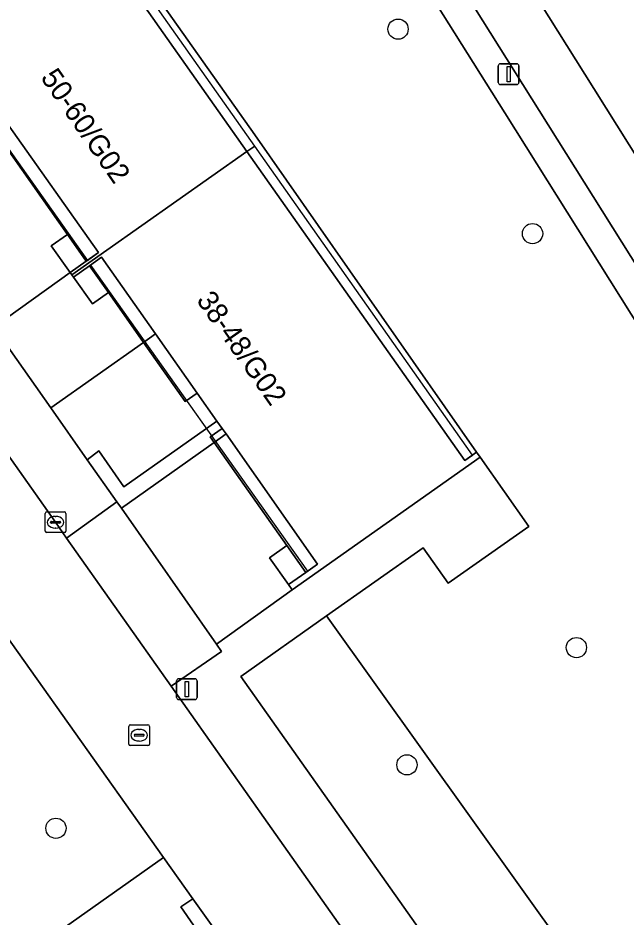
# Model space of a CAD drawing. Extents: x 159352 to 160617, y 385888 to 387323.
# Drawn here: x 160137.41 to 160166.75, y 387087.87 to 387131.25 of the extents above; entities that cross this region are included whole.
import ezdxf

# ---------------------------------------------------------------- set-up
doc = ezdxf.new("R2010")
doc.units = 0
for name, color, linetype in [('IMGEO_Berm_groen', 7, 'Continuous'), ('IMGEO_Boom', 7, 'Continuous'), ('IMGEO_Fietspad_gesloten', 7, 'Continuous'), ('IMGEO_Grasland_overig', 7, 'Continuous'), ('IMGEO_Groenvoorziening', 7, 'Continuous'), ('IMGEO_Kolk', 7, 'Continuous'), ('IMGEO_Lichtmast', 7, 'Continuous'), ('IMGEO_Pand', 7, 'Continuous'), ('IMGEO_Pand_nummerreeks', 7, 'Continuous'), ('IMGEO_Pand_overbouw', 7, 'Continuous'), ('IMGEO_Parkeervlak_open', 7, 'Continuous'), ('IMGEO_Rijbaan_lokaal_open', 7, 'Continuous'), ('IMGEO_Rioolput', 7, 'Continuous'), ('IMGEO_Voetpad_open', 7, 'Continuous')]:
    doc.layers.add(name, color=color, linetype=linetype)

msp = doc.modelspace()

# ---------------------------------------------------------------- linework, layer by layer
at = {"layer": 'IMGEO_Berm_groen'}
msp.add_lwpolyline([(160061.354, 387292.644), (160063.17, 387289.774), (160066.811, 387283.933), (160066.963, 387283.69), (160076.235, 387268.952), (160076.381, 387268.72), (160087.304, 387251.405), (160092.639, 387242.947), (160097.876, 387234.64), (160105.041, 387223.274), (160114.358, 387208.818), (160165.191, 387127.841), (160170.83, 387118.868), (160182.845, 387099.748), (160203.016, 387067.649), (160214.358, 387049.6), (160225.591, 387031.723), (160236.977, 387013.604), (160245.966, 386999.301), (160263.313, 386971.696), (160298.755, 386915.152)], dxfattribs=at)
at = {"layer": 'IMGEO_Boom'}
for centre in [(160155.75, 387130.712), (160162.239, 387120.845), (160164.355, 387100.871), (160156.181, 387095.213), (160139.243, 387092.153)]:
    msp.add_circle(centre, 0.489, dxfattribs=at)
at = {"layer": 'IMGEO_Fietspad_gesloten'}
for points in [[(160298.755, 386915.152), (160263.313, 386971.696), (160245.966, 386999.301), (160236.977, 387013.604), (160225.591, 387031.723), (160214.358, 387049.6), (160203.016, 387067.649), (160182.845, 387099.748), (160170.83, 387118.868), (160165.191, 387127.841), (160114.358, 387208.818), (160105.041, 387223.274), (160097.876, 387234.64), (160092.639, 387242.947), (160087.304, 387251.405), (160076.381, 387268.72), (160076.235, 387268.952), (160066.963, 387283.69), (160066.811, 387283.933), (160063.17, 387289.774), (160061.354, 387292.644), (160059.591, 387295.491), (160055.426, 387293.381)], [(160059.646, 387289.834), (160059.735, 387289.888), (160073.984, 387267.224), (160090.197, 387241.473), (160102.688, 387221.699), (160111.944, 387207.355), (160162.997, 387126.094), (160168.72, 387116.98), (160180.729, 387097.854), (160243.818, 386997.378), (160260.746, 386970.418), (160299.01, 386909.452)]]:
    msp.add_lwpolyline(points, dxfattribs=at)
at = {"layer": 'IMGEO_Grasland_overig'}
msp.add_lwpolyline([(160160.526, 387067.979), (160160.395, 387068.183), (160160.26, 387068.361), (160147.973, 387085.772), (160145.847, 387088.754), (160145.271, 387088.357), (160147.745, 387084.77), (160155.335, 387073.94), (160150.155, 387070.295), (160150.663, 387069.556), (160148.243, 387067.841), (160146.573, 387066.667), (160146.049, 387067.384), (160142.307, 387064.752), (160146.447, 387058.919), (160135.614, 387051.291), (160139.288, 387046.139)], dxfattribs=at)
at = {"layer": 'IMGEO_Groenvoorziening'}
for points in [[(160122.428, 387175.996), (160108.833, 387166.419), (160119.179, 387151.703), (160122.737, 387154.222), (160121.51, 387155.932), (160125.434, 387158.692), (160127.774, 387155.373), (160127.947, 387155.128), (160148.834, 387125.608), (160159.538, 387110.302), (160159.711, 387110.057), (160162.066, 387106.717), (160158.175, 387103.98), (160156.964, 387105.693), (160152.299, 387102.397), (160177.924, 387066.566), (160192.245, 387076.712), (160160.899, 387126.68), (160127.555, 387179.648)], [(160138.994, 387112.433), (160143.465, 387115.6), (160141.772, 387118.002), (160141.009, 387117.459), (160140.093, 387118.746), (160140.011, 387118.855), (160139.929, 387118.964), (160136.257, 387116.35), (160136.625, 387115.8)], [(160142.187, 387107.908), (160142.413, 387107.594), (160146.873, 387110.768), (160146.685, 387111.034), (160147.263, 387111.442), (160147.013, 387111.797), (160142.52, 387108.629), (160141.313, 387110.361), (160140.748, 387109.939)]]:
    msp.add_lwpolyline(points, close=True, dxfattribs=at)
for points in [[(160111.259, 387127.68), (160111.027, 387127.528), (160095.844, 387116.831), (160088.372, 387111.605), (160090.369, 387108.778), (160090.541, 387108.532), (160131.066, 387051.05), (160143.067, 387059.509), (160128.801, 387079.691), (160144.435, 387090.75), (160133.721, 387105.827)], [(160172.633, 387069.147), (160173.752, 387069.981), (160176.761, 387065.894), (160177.127, 387066.154), (160177.199, 387066.053), (160177.924, 387066.566), (160152.299, 387102.397), (160148.162, 387099.475), (160170.248, 387068.22)]]:
    msp.add_lwpolyline(points, dxfattribs=at)
at = {"layer": 'IMGEO_Kolk'}
for p, q in [((160138.724, 387106.494), (160138.724, 387107.346)), ((160138.799, 387107.42), (160139.651, 387107.42)), ((160139.212, 387107.2), (160139.237, 387107.2)), ((160139.725, 387107.346), (160139.725, 387106.494)), ((160138.983, 387106.914), (160138.983, 387106.926)), ((160139.421, 387106.877), (160139.023, 387106.877)), ((160139.026, 387106.963), (160139.424, 387106.963)), ((160139.467, 387106.926), (160139.467, 387106.914)), ((160139.651, 387106.42), (160138.799, 387106.42)), ((160139.235, 387106.64), (160139.21, 387106.64))]:
    msp.add_line(p, q, dxfattribs=at)
for points in [[(160138.724, 387106.494), (160138.724, 387107.346)], [(160138.799, 387107.42), (160139.651, 387107.42)], [(160139.725, 387107.346), (160139.725, 387106.494)], [(160139.651, 387106.42), (160138.799, 387106.42)]]:
    msp.add_lwpolyline(points, dxfattribs=at)
for centre, radius, start, end in [((160138.801, 387107.344), 0.0765, 91.552, 178.448), ((160138.801, 387107.344), 0.0765, 91.552, 178.448), ((160139.649, 387107.344), 0.0765, 1.552, 88.448), ((160139.649, 387107.344), 0.0765, 1.552, 88.448), ((160139.023, 387106.923), 0.0403, 85.8775, 175.7526), ((160139.02, 387106.913), 0.0366, 178.938, 274.7102), ((160139.424, 387106.92), 0.043, 264.8664, 352.4533), ((160139.428, 387106.925), 0.0386, 1.7309, 96.639), ((160138.801, 387106.496), 0.0765, 181.552, 268.448), ((160138.801, 387106.496), 0.0765, 181.552, 268.448), ((160139.649, 387106.496), 0.0765, 271.552, 358.448), ((160139.649, 387106.496), 0.0765, 271.552, 358.448)]:
    msp.add_arc(centre, radius, start, end, dxfattribs=at)
for centre, major_axis, ratio, start_param, end_param in [((160139.211, 387106.92), (-0.387, 0.002), 0.722429, 4.712389, 7.853982), ((160139.236, 387106.92), (-0.39, 0.002), 0.717154, 1.570796, 4.712389)]:
    msp.add_ellipse(centre, major_axis=major_axis, ratio=ratio, start_param=start_param, end_param=end_param, dxfattribs=at)
at = {"layer": 'IMGEO_Lichtmast'}
for p, q in [((160160.588, 387128.139), (160160.588, 387128.939)), ((160160.588, 387128.939), (160160.588, 387128.139)), ((160160.688, 387129.039), (160161.478, 387129.039)), ((160161.478, 387129.039), (160160.688, 387129.039)), ((160161.578, 387128.939), (160161.578, 387128.139)), ((160161.578, 387128.139), (160161.578, 387128.939)), ((160161.478, 387128.039), (160160.688, 387128.039)), ((160160.688, 387128.039), (160161.478, 387128.039)), ((160145.065, 387098.464), (160145.065, 387099.264)), ((160145.065, 387099.264), (160145.065, 387098.464)), ((160145.165, 387099.364), (160145.955, 387099.364)), ((160145.955, 387099.364), (160145.165, 387099.364)), ((160146.055, 387099.264), (160146.055, 387098.464)), ((160146.055, 387098.464), (160146.055, 387099.264)), ((160145.955, 387098.364), (160145.165, 387098.364)), ((160145.165, 387098.364), (160145.955, 387098.364))]:
    msp.add_line(p, q, dxfattribs=at)
for points in [[(160161.008, 387128.914), (160161.158, 387128.914), (160161.158, 387128.164), (160161.008, 387128.164), (160161.008, 387128.914)], [(160145.485, 387099.239), (160145.635, 387099.239), (160145.635, 387098.489), (160145.485, 387098.489), (160145.485, 387099.239)]]:
    msp.add_lwpolyline(points, dxfattribs=at)
for centre, start, end in [((160160.688, 387128.939), 90, 180), ((160160.688, 387128.939), 90, 180), ((160161.478, 387128.939), 0, 90), ((160161.478, 387128.939), 360, 90), ((160160.688, 387128.139), 180, 270), ((160160.688, 387128.139), 180, 270), ((160161.478, 387128.139), 270, 0), ((160161.478, 387128.139), 270, 0), ((160145.165, 387099.264), 90, 180), ((160145.165, 387099.264), 90, 180), ((160145.955, 387099.264), 0, 90), ((160145.955, 387099.264), 360, 90), ((160145.165, 387098.464), 180, 270), ((160145.165, 387098.464), 180, 270), ((160145.955, 387098.464), 270, 0), ((160145.955, 387098.464), 270, 0)]:
    msp.add_arc(centre, 0.1, start, end, dxfattribs=at)
at = {"layer": 'IMGEO_Pand'}
for points in [[(160129.537, 387133.698), (160130.325, 387134.236), (160130.911, 387134.637), (160133.512, 387130.956), (160135.521, 387128.111), (160136.477, 387126.759), (160136.684, 387126.465), (160136.907, 387126.151), (160141.3, 387119.932), (160140.706, 387119.513), (160139.929, 387118.964), (160140.011, 387118.855), (160148.458, 387124.808), (160137.915, 387139.769), (160129.457, 387133.809)], [(160150.636, 387103.655), (160159.711, 387110.057), (160159.538, 387110.302), (160158.966, 387109.898), (160148.458, 387124.808), (160140.011, 387118.855), (160140.093, 387118.746), (160140.862, 387119.292), (160141.447, 387119.707), (160144.047, 387116.012), (160146.057, 387113.155), (160147.013, 387111.797), (160147.263, 387111.442), (160147.449, 387111.178), (160151.868, 387104.898), (160151.295, 387104.496), (160150.461, 387103.911)]]:
    msp.add_lwpolyline(points, close=True, dxfattribs=at)
at = {"layer": 'IMGEO_Pand_overbouw'}
for points in [[(160138.289, 387140.033), (160137.915, 387139.769), (160148.458, 387124.808), (160148.833, 387125.072)], [(160130.911, 387134.637), (160130.353, 387134.255), (160140.76, 387119.551), (160141.3, 387119.932), (160136.907, 387126.151), (160136.684, 387126.465), (160136.477, 387126.759), (160135.521, 387128.111), (160133.512, 387130.956)], [(160148.833, 387125.072), (160148.458, 387124.808), (160158.966, 387109.898), (160159.341, 387110.163)], [(160141.447, 387119.707), (160140.916, 387119.331), (160151.376, 387104.553), (160151.868, 387104.898), (160147.449, 387111.178), (160147.263, 387111.442), (160147.013, 387111.797), (160146.057, 387113.155), (160144.047, 387116.012)]]:
    msp.add_lwpolyline(points, close=True, dxfattribs=at)
at = {"layer": 'IMGEO_Parkeervlak_open'}
for points in [[(160136.257, 387116.35), (160139.929, 387118.964), (160139.013, 387120.251), (160139.794, 387120.807), (160136.322, 387125.73), (160131.895, 387122.547)], [(160146.993, 387101.04), (160150.636, 387103.655), (160150.461, 387103.911), (160149.545, 387105.198), (160150.381, 387105.792), (160146.873, 387110.768), (160142.413, 387107.594)]]:
    msp.add_lwpolyline(points, close=True, dxfattribs=at)
at = {"layer": 'IMGEO_Rijbaan_lokaal_open'}
for points in [[(160126.452, 387124.979), (160123.708, 387128.859), (160123.517, 387129.13), (160119.384, 387126.213), (160120.848, 387124.139), (160132.427, 387107.624), (160133.27, 387106.46), (160133.391, 387106.292), (160133.721, 387105.827), (160144.435, 387090.75), (160145.847, 387088.754), (160147.973, 387085.772), (160160.26, 387068.361), (160160.395, 387068.183), (160160.526, 387067.979)], [(160164.661, 387070.836), (160164.514, 387071.066), (160153.244, 387087.045), (160144.795, 387099.004), (160139.758, 387106.144), (160139.223, 387106.919), (160134.189, 387114.032), (160129.295, 387120.968), (160126.452, 387124.979)]]:
    msp.add_lwpolyline(points, dxfattribs=at)
at = {"layer": 'IMGEO_Rioolput'}
for p, q in [((160142.755, 387096.218), (160142.755, 387097.07)), ((160142.83, 387097.144), (160143.682, 387097.144)), ((160143.243, 387096.924), (160143.268, 387096.924)), ((160143.756, 387097.07), (160143.756, 387096.218)), ((160143.014, 387096.638), (160143.014, 387096.65)), ((160143.452, 387096.601), (160143.054, 387096.601)), ((160143.057, 387096.687), (160143.455, 387096.687)), ((160143.266, 387096.364), (160143.241, 387096.364)), ((160143.498, 387096.65), (160143.498, 387096.638)), ((160143.682, 387096.144), (160142.83, 387096.144))]:
    msp.add_line(p, q, dxfattribs=at)
for points in [[(160142.755, 387096.218), (160142.755, 387097.07)], [(160142.83, 387097.144), (160143.682, 387097.144)], [(160143.756, 387097.07), (160143.756, 387096.218)], [(160143.682, 387096.144), (160142.83, 387096.144)]]:
    msp.add_lwpolyline(points, dxfattribs=at)
for centre, radius, start, end in [((160142.832, 387097.068), 0.0765, 91.552, 178.448), ((160142.832, 387097.068), 0.0765, 91.552, 178.448), ((160143.68, 387097.068), 0.0765, 1.552, 88.448), ((160143.68, 387097.068), 0.0765, 1.552, 88.448), ((160143.054, 387096.647), 0.0403, 85.8775, 175.7526), ((160143.051, 387096.637), 0.0366, 178.938, 274.7102), ((160143.455, 387096.644), 0.043, 264.8664, 352.4533), ((160143.459, 387096.649), 0.0386, 1.7309, 96.639), ((160142.832, 387096.22), 0.0765, 181.552, 268.448), ((160142.832, 387096.22), 0.0765, 181.552, 268.448), ((160143.68, 387096.22), 0.0765, 271.552, 358.448), ((160143.68, 387096.22), 0.0765, 271.552, 358.448)]:
    msp.add_arc(centre, radius, start, end, dxfattribs=at)
for centre, major_axis, ratio, start_param, end_param in [((160143.242, 387096.644), (-0.387, 0.002), 0.722429, 4.712389, 7.853982), ((160143.267, 387096.644), (-0.39, 0.002), 0.717154, 1.570796, 4.712389)]:
    msp.add_ellipse(centre, major_axis=major_axis, ratio=ratio, start_param=start_param, end_param=end_param, dxfattribs=at)
at = {"layer": 'IMGEO_Voetpad_open'}
for points in [[(160057.894, 387289.963), (160058.703, 387288.677), (160062.079, 387283.309), (160062.419, 387282.768), (160066.736, 387275.904), (160072.457, 387266.807), (160088.294, 387241.649), (160088.399, 387241.482), (160088.925, 387240.647), (160089.06, 387240.434), (160089.173, 387240.254), (160101.435, 387220.835), (160110.658, 387206.565), (160125.952, 387182.217), (160127.555, 387179.648), (160160.899, 387126.68), (160192.245, 387076.712)], [(160260.746, 386970.418), (160243.818, 386997.378), (160180.729, 387097.854), (160168.72, 387116.98), (160162.997, 387126.094), (160111.944, 387207.355), (160102.688, 387221.699), (160090.197, 387241.473), (160073.984, 387267.224), (160059.735, 387289.888), (160059.646, 387289.834)], [(160170.248, 387068.22), (160148.162, 387099.475), (160152.299, 387102.397), (160156.964, 387105.693), (160158.175, 387103.98), (160162.066, 387106.717), (160159.711, 387110.057), (160150.636, 387103.655), (160146.993, 387101.04), (160147.233, 387100.689), (160144.795, 387099.004), (160153.244, 387087.045), (160164.514, 387071.066), (160164.661, 387070.836)], [(160147.745, 387084.77), (160145.271, 387088.357), (160145.847, 387088.754), (160144.435, 387090.75), (160128.801, 387079.691)]]:
    msp.add_lwpolyline(points, dxfattribs=at)
for points in [[(160148.458, 387124.808), (160158.966, 387109.898), (160159.538, 387110.302), (160148.834, 387125.608), (160127.947, 387155.128), (160127.376, 387154.723), (160137.915, 387139.769)], [(160139.794, 387120.807), (160140.706, 387119.513), (160141.3, 387119.932), (160136.907, 387126.151), (160136.322, 387125.73)], [(160139.013, 387120.251), (160139.929, 387118.964), (160140.706, 387119.513), (160139.794, 387120.807)], [(160141.772, 387118.002), (160143.465, 387115.6), (160144.047, 387116.012), (160141.447, 387119.707), (160140.862, 387119.292)], [(160141.772, 387118.002), (160140.862, 387119.292), (160140.093, 387118.746), (160141.009, 387117.459)], [(160145.477, 387112.746), (160146.057, 387113.155), (160144.047, 387116.012), (160143.465, 387115.6)], [(160138.994, 387112.433), (160136.625, 387115.8), (160134.189, 387114.032), (160139.223, 387106.919), (160139.758, 387106.144), (160142.187, 387107.908), (160140.748, 387109.939)], [(160140.748, 387109.939), (160141.313, 387110.361), (160142.52, 387108.629), (160147.013, 387111.797), (160146.057, 387113.155), (160145.477, 387112.746), (160143.465, 387115.6), (160138.994, 387112.433)], [(160146.873, 387110.768), (160147.449, 387111.178), (160147.263, 387111.442), (160146.685, 387111.034)], [(160150.381, 387105.792), (160151.295, 387104.496), (160151.868, 387104.898), (160147.449, 387111.178), (160146.873, 387110.768)], [(160142.413, 387107.594), (160142.187, 387107.908), (160139.758, 387106.144), (160144.795, 387099.004), (160147.233, 387100.689), (160146.993, 387101.04)], [(160149.545, 387105.198), (160150.461, 387103.911), (160151.295, 387104.496), (160150.381, 387105.792)]]:
    msp.add_lwpolyline(points, close=True, dxfattribs=at)

# ---------------------------------------------------------------- texts
at = {"layer": 'IMGEO_Pand_nummerreeks'}
for s, rotation, p in [('50-60/G02', 304.7027, (160138.473, 387128.372)), ('38-48/G02', 305.1338, (160145.989, 387117.631))]:
    msp.add_text(s, height=1, rotation=rotation, dxfattribs=at).set_placement(p)

doc.saveas('drawing.dxf')
